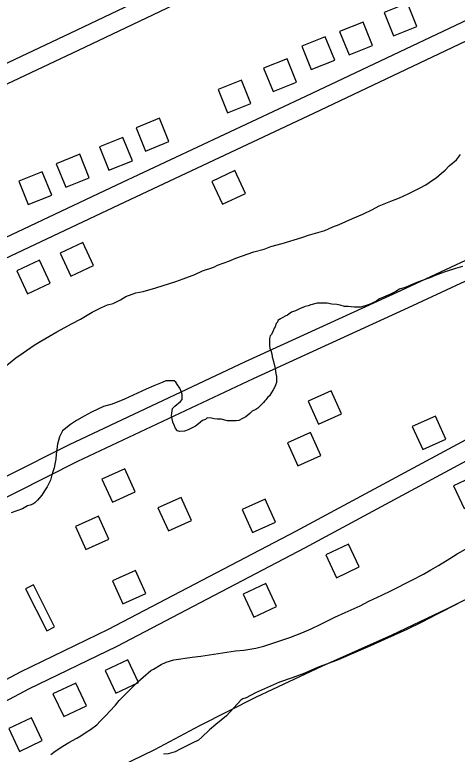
# Model space of a CAD drawing. Extents: x 3567028 to 3605064, y 510945 to 536587.
# Drawn here: x 3571801 to 3572503, y 532157 to 533330 of the extents above; entities that cross this region are included whole.
import ezdxf

# ---------------------------------------------------------------- set-up
doc = ezdxf.new("R2010")
doc.units = 0
for name, color, linetype in [('V-BLDG-OTLN', 7, 'Continuous'), ('V-ROAD-CNTR', 7, 'Continuous'), ('V-SITE-OTLN', 7, 'Continuous'), ('V-SITE-VEGE', 7, 'Continuous')]:
    doc.layers.add(name, color=color, linetype=linetype)

msp = doc.modelspace()

# ---------------------------------------------------------------- linework, layer by layer
at = {"layer": 'V-BLDG-OTLN'}
for points in [[(3572401.6, 533296.6), (3572438.7, 533311.6), (3572423.8, 533348.7), (3572386.7, 533333.7)], [(3572331.2, 533266.5), (3572368.3, 533281.4), (3572353.4, 533318.5), (3572316.3, 533303.6)], [(3572271.3, 533243.2), (3572308.4, 533258.2), (3572293.5, 533295.3), (3572256.4, 533280.3)], [(3572210.7, 533208.2), (3572247.8, 533223.2), (3572232.9, 533260.3), (3572195.8, 533245.3)], [(3572138.6, 533174.3), (3572175.7, 533189.2), (3572160.8, 533226.3), (3572123.7, 533211.4)], [(3572008.4, 533113.8), (3572045.5, 533128.8), (3572030.6, 533165.9), (3571993.5, 533150.9)], [(3571950.6, 533083.5), (3571987.8, 533098.5), (3571972.8, 533135.6), (3571935.7, 533120.6)], [(3571882, 533056.6), (3571919.1, 533071.6), (3571904.2, 533108.7), (3571867.1, 533093.8)], [(3571822.7, 533029), (3571859.8, 533043.9), (3571844.9, 533081), (3571807.8, 533066.1)], [(3572150.1, 533082.8), (3572113.8, 533065.8), (3572130.8, 533029.6), (3572167, 533046.6)], [(3571909.3, 532968.6), (3571873, 532951.6), (3571890, 532915.4), (3571926.2, 532932.4)], [(3571840.6, 532940.6), (3571804.4, 532923.6), (3571821.4, 532887.4), (3571857.6, 532904.4)], [(3572282.9, 532680.4), (3572319.4, 532696.8), (3572302.9, 532733.3), (3572266.5, 532716.8)], [(3572448, 532640.3), (3572484.5, 532656.7), (3572468, 532693.2), (3572431.5, 532676.7)], [(3572249.9, 532614.6), (3572286.4, 532631), (3572269.9, 532667.5), (3572233.5, 532651)], [(3571956, 532556.7), (3571992.4, 532573.2), (3571976, 532609.6), (3571939.5, 532593.1)], [(3572532.8, 532599.7), (3572496.6, 532582.7), (3572513.6, 532546.5), (3572549.8, 532563.5)], [(3572044.8, 532511), (3572081.3, 532527.5), (3572064.8, 532564), (3572028.3, 532547.5)], [(3572178.1, 532508.7), (3572214.5, 532525.2), (3572198, 532561.6), (3572161.6, 532545.2)], [(3571914, 532481.7), (3571950.4, 532498.2), (3571934, 532534.6), (3571897.5, 532518.1)], [(3572330.4, 532490.1), (3572294.2, 532473.1), (3572311.2, 532436.9), (3572347.4, 532453.9)], [(3571972.8, 532395.2), (3572009.2, 532411.7), (3571992.7, 532448.1), (3571956.3, 532431.7)], [(3571852.1, 532352.4), (3571864.5, 532358.8), (3571830.9, 532425.3), (3571818.4, 532419)], [(3572199.3, 532427.6), (3572163.1, 532410.6), (3572180.2, 532374.4), (3572216.4, 532391.4)], [(3571980.6, 532306.6), (3571944.4, 532289.6), (3571961.4, 532253.4), (3571997.6, 532270.4)], [(3571898, 532269.6), (3571861.8, 532252.6), (3571878.8, 532216.4), (3571915, 532233.4)], [(3571827.9, 532214.5), (3571791.7, 532197.5), (3571808.7, 532161.3), (3571844.9, 532178.3)]]:
    msp.add_lwpolyline(points, close=True, dxfattribs=at)
at = {"layer": 'V-ROAD-CNTR'}
for points in [[(3571322.2, 533032.3), (3571331.6, 533037), (3571569.9, 533150.3), (3571889.3, 533301.2), (3572180.5, 533440.3), (3572505.4, 533593.6), (3572750.2, 533710), (3572810.6, 533737), (3572847, 533750.7), (3572884.4, 533753), (3572915.4, 533750.2), (3572952.6, 533741.7), (3572993.5, 533718.6)], [(3571334.9, 533005.1), (3571344.8, 533010), (3571582.8, 533123.2), (3571902.1, 533274.1), (3572193.4, 533413.2), (3572518.3, 533566.5), (3572762.7, 533682.7), (3572822, 533709.3), (3572853.4, 533721), (3572884, 533722.9), (3572910.6, 533720.5), (3572941.6, 533713.4), (3572980, 533691.8)], [(3572980, 533691.8), (3572967.4, 533665.7), (3572949.5, 533609.3), (3572937.1, 533575), (3572925.2, 533539.8), (3572901.6, 533511.8), (3572872.6, 533491.6), (3572832.8, 533473.5), (3572628.1, 533374.3), (3572261.9, 533200.3), (3571962.7, 533060), (3571648, 532911.2), (3571428.6, 532806.2)], [(3572963.7, 533560), (3572951.7, 533524.8), (3572922, 533489.4), (3572887.5, 533465.5), (3572845.6, 533446.3), (3572641.1, 533347.3), (3572274.7, 533173.2), (3571975.5, 533032.8), (3571660.9, 532884.1), (3571441.4, 532779.1)], [(3574041, 533360.8), (3573990.9, 533328.2), (3573925.1, 533298.6), (3573736.7, 533213.3), (3573498.2, 533092), (3573442.4, 533064.9), (3573369.4, 533035.2), (3573157, 532944.2), (3572863.7, 532820.2), (3572762.6, 532774.8), (3572707.5, 532750.9), (3572530, 532663.2), (3572246.4, 532510), (3571949.4, 532354.5), (3571809.6, 532286.9), (3571576.9, 532162.7), (3571098.1, 531911.8)], [(3574047.2, 533329), (3574005.3, 533301.8), (3573937.4, 533271.2), (3573749.7, 533186.2), (3573511.5, 533065.1), (3573454.6, 533037.5), (3573381, 533007.5), (3573168.8, 532916.6), (3572875.7, 532792.7), (3572774.7, 532747.3), (3572720.1, 532723.6), (3572543.8, 532636.5), (3572260.5, 532483.5), (3571962.9, 532327.7), (3571823.2, 532260.2), (3571590.9, 532136.2), (3571101.3, 531879.6)], [(3572792.8, 533067.3), (3572785.8, 533062), (3572675.4, 533014.7), (3572412.5, 532892.2), (3572166.3, 532779.4), (3571887.3, 532647.9), (3571689.4, 532548), (3571562.9, 532486.9), (3571538.9, 532476.4)], [(3572802.5, 533037), (3572800.9, 533035.8), (3572687.6, 532987.3), (3572425.1, 532865), (3572179, 532752.2), (3571900.5, 532621), (3571702.7, 532521.1), (3571575.4, 532459.6), (3571553.8, 532450.1)]]:
    msp.add_lwpolyline(points, dxfattribs=at)
at = {"layer": 'V-SITE-OTLN'}
for p, q in [((3572488.2, 532388.6), (3572651.2, 532469.6)), ((3572399.7, 532346.4), (3572488.2, 532388.6)), ((3572287.8, 532296.3), (3572399.7, 532346.4)), ((3572184.6, 532248), (3572287.8, 532296.3)), ((3572094.5, 532202.3), (3572184.6, 532248)), ((3572023.1, 532164.2), (3572094.5, 532202.3)), ((3571929.5, 532119), (3572023.1, 532164.2))]:
    msp.add_line(p, q, dxfattribs=at)
at = {"layer": 'V-SITE-VEGE'}
for p, q in [((3572490.1, 533090.4), (3572501.4, 533100.1)), ((3572501.4, 533100.1), (3572507.9, 533108.2)), ((3572483.6, 533083.5), (3572490.1, 533090.4)), ((3572469.4, 533071.5), (3572477.7, 533078.9)), ((3572477.7, 533078.9), (3572483.6, 533083.5)), ((3572453, 533060.1), (3572463.6, 533067.5)), ((3572463.6, 533067.5), (3572469.4, 533071.5)), ((3572424.8, 533045.9), (3572443, 533055)), ((3572443, 533055), (3572453, 533060.1)), ((3572397.2, 533034.6), (3572411.3, 533039.7)), ((3572411.3, 533039.7), (3572424.8, 533045.9)), ((3572368.4, 533021.1), (3572379, 533026.8)), ((3572379, 533026.8), (3572397.2, 533034.6)), ((3572353.2, 533013.7), (3572368.4, 533021.1)), ((3572315.6, 532997.4), (3572336.7, 533007)), ((3572336.7, 533007), (3572353.2, 533013.7)), ((3572292.7, 532987.8), (3572305.6, 532993.4)), ((3572305.6, 532993.4), (3572315.6, 532997.4)), ((3572256.4, 532976.7), (3572267, 532980.6)), ((3572267, 532980.6), (3572292.7, 532987.8)), ((3572225.4, 532967.2), (3572256.4, 532976.7)), ((3572180.3, 532953.9), (3572196.7, 532958.3)), ((3572196.7, 532958.3), (3572207.2, 532962.3)), ((3572207.2, 532962.3), (3572225.4, 532967.2)), ((3572151.6, 532943.8), (3572180.3, 532953.9)), ((3572122.8, 532932.6), (3572140.4, 532939.3)), ((3572140.4, 532939.3), (3572151.6, 532943.8)), ((3572086.5, 532918), (3572098.8, 532923.6)), ((3572098.8, 532923.6), (3572117, 532929.8)), ((3572117, 532929.8), (3572122.8, 532932.6)), ((3572485.3, 532922.6), (3572475.9, 532919.8)), ((3572500, 532927.6), (3572485.3, 532922.6)), ((3572511.1, 532930.9), (3572500, 532927.6)), ((3572056.6, 532906.8), (3572068.3, 532911.3)), ((3572068.3, 532911.3), (3572086.5, 532918)), ((3572459.5, 532912.5), (3572447.2, 532908.6)), ((3572467.7, 532916.4), (3572459.5, 532912.5)), ((3572475.9, 532919.8), (3572467.7, 532916.4)), ((3572024.9, 532896.8), (3572056.6, 532906.8)), ((3572427.3, 532900.7), (3572420.2, 532897.3)), ((3572438.4, 532905.2), (3572427.3, 532900.7)), ((3572447.2, 532908.6), (3572438.4, 532905.2)), ((3571977.5, 532882.9), (3571993.4, 532889.1)), ((3571993.4, 532889.1), (3572005, 532891.2)), ((3572005, 532891.2), (3572024.9, 532896.8)), ((3572395.6, 532886), (3572379.7, 532879.2)), ((3572405.6, 532891.1), (3572395.6, 532886)), ((3572411.4, 532894.5), (3572405.6, 532891.1)), ((3572420.2, 532897.3), (3572411.4, 532894.5)), ((3571957, 532872.1), (3571968.7, 532877.8)), ((3571968.7, 532877.8), (3571977.5, 532882.9)), ((3572375, 532876.4), (3572368, 532872.4)), ((3572379.7, 532879.2), (3572375, 532876.4)), ((3571924.1, 532858), (3571938.8, 532865.4)), ((3571938.8, 532865.4), (3571948.2, 532869.9)), ((3571948.2, 532869.9), (3571957, 532872.1)), ((3572252.4, 532863.6), (3572246.5, 532860.2)), ((3572261.8, 532867), (3572252.4, 532863.6)), ((3572266.5, 532868.1), (3572261.8, 532867)), ((3572270.6, 532869.8), (3572266.5, 532868.1)), ((3572280.5, 532872.6), (3572270.6, 532869.8)), ((3572296.3, 532872.3), (3572280.5, 532872.6)), ((3572303.8, 532871), (3572296.3, 532872.3)), ((3572312, 532870.3), (3572303.8, 532871)), ((3572317.2, 532869.1), (3572312, 532870.3)), ((3572324.2, 532867.2), (3572317.2, 532869.1)), ((3572330, 532867.2), (3572324.2, 532867.2)), ((3572339.3, 532865.9), (3572330, 532867.2)), ((3572344, 532866.4), (3572339.3, 532865.9)), ((3572349.8, 532866.3), (3572344, 532866.4)), ((3572363.3, 532870.2), (3572349.8, 532866.3)), ((3572368, 532872.4), (3572363.3, 532870.2)), ((3571905.3, 532847.2), (3571924.1, 532858)), ((3572230.1, 532851.7), (3572226, 532849.5)), ((3572233.6, 532853.4), (3572230.1, 532851.7)), ((3572240.1, 532858), (3572233.6, 532853.4)), ((3572246.5, 532860.2), (3572240.1, 532858)), ((3571868.2, 532826.8), (3571892.4, 532840.4)), ((3571892.4, 532840.4), (3571905.3, 532847.2)), ((3572215.9, 532840.3), (3572214.1, 532835.1)), ((3572217.7, 532842.6), (3572215.9, 532840.3)), ((3572218.3, 532844.9), (3572217.7, 532842.6)), ((3572222.4, 532847.8), (3572218.3, 532844.9)), ((3572226, 532849.5), (3572222.4, 532847.8)), ((3572211.1, 532828.7), (3572208.1, 532822.9)), ((3572212.3, 532832.8), (3572211.1, 532828.7)), ((3572214.1, 532835.1), (3572212.3, 532832.8)), ((3571842.4, 532812), (3571868.2, 532826.8)), ((3572205.1, 532816.5), (3572204.9, 532806.1)), ((3572206.3, 532820.6), (3572205.1, 532816.5)), ((3572208.1, 532822.9), (3572206.3, 532820.6)), ((3571814.7, 532793.8), (3571831.8, 532805.8)), ((3571831.8, 532805.8), (3571842.4, 532812)), ((3572204.9, 532806.1), (3572205.4, 532800.8)), ((3571802.9, 532785.8), (3571814.7, 532793.8)), ((3572205.4, 532800.8), (3572207.1, 532797.3)), ((3572207.1, 532797.3), (3572208.8, 532792)), ((3571776.4, 532764.6), (3571802.9, 532785.8)), ((3572208.8, 532792), (3572209.3, 532787.3)), ((3572209.3, 532787.3), (3572211, 532782.1)), ((3572211, 532782.1), (3572214.3, 532768.6)), ((3572214.3, 532768.6), (3572215.3, 532761)), ((3572215.3, 532761), (3572216.4, 532756.3)), ((3572035, 532746.8), (3572021.5, 532741.1)), ((3572040.8, 532749), (3572035, 532746.8)), ((3572047.2, 532749.5), (3572040.8, 532749)), ((3572053.7, 532749.4), (3572047.2, 532749.5)), ((3572056.5, 532747), (3572053.7, 532749.4)), ((3572059.4, 532742.9), (3572056.5, 532747)), ((3572216.3, 532746.4), (3572214.5, 532742.4)), ((3572216.4, 532756.3), (3572216.3, 532746.4)), ((3572009.7, 532736.1), (3571989.2, 532726.5)), ((3572021.5, 532741.1), (3572009.7, 532736.1)), ((3572062.8, 532737.6), (3572059.4, 532742.9)), ((3572065.6, 532731.2), (3572062.8, 532737.6)), ((3572210.9, 532734.8), (3572208.5, 532730.8)), ((3572213.8, 532739.5), (3572210.9, 532734.8)), ((3572214.5, 532742.4), (3572213.8, 532739.5)), ((3571989.2, 532726.5), (3571975.1, 532720.3)), ((3572066.7, 532727.6), (3572065.6, 532731.2)), ((3572066.6, 532719.5), (3572066.7, 532727.6)), ((3572202.5, 532723.3), (3572199.5, 532719.3)), ((3572204.9, 532725.6), (3572202.5, 532723.3)), ((3572208.5, 532730.8), (3572204.9, 532725.6)), ((3571955.7, 532712.4), (3571941.7, 532708.5)), ((3571975.1, 532720.3), (3571955.7, 532712.4)), ((3572054.8, 532709.2), (3572064.2, 532716.6)), ((3572064.2, 532716.6), (3572066.6, 532719.5)), ((3572195.4, 532714.7), (3572186.5, 532706)), ((3572197.8, 532717.5), (3572195.4, 532714.7)), ((3572199.5, 532719.3), (3572197.8, 532717.5)), ((3571922.9, 532699.5), (3571911.2, 532693.2)), ((3571941.7, 532708.5), (3571922.9, 532699.5)), ((3572050, 532698.2), (3572051.3, 532705.1)), ((3572051.3, 532705.1), (3572054.8, 532709.2)), ((3572177.7, 532700.9), (3572174.1, 532697.5)), ((3572183.6, 532703.8), (3572177.7, 532700.9)), ((3572186.5, 532706), (3572183.6, 532703.8)), ((3571911.2, 532693.2), (3571899.4, 532686.4)), ((3572049.9, 532693.5), (3572050, 532698.2)), ((3572052.1, 532683.6), (3572049.9, 532693.5)), ((3572103.5, 532688), (3572098.8, 532686.4)), ((3572106.4, 532690.3), (3572103.5, 532688)), ((3572113.4, 532690.2), (3572106.4, 532690.3)), ((3572117.5, 532689), (3572113.4, 532690.2)), ((3572122.1, 532688.3), (3572117.5, 532689)), ((3572128.5, 532688.3), (3572122.1, 532688.3)), ((3572138.4, 532685.8), (3572128.5, 532688.3)), ((3572162.4, 532689.5), (3572156.5, 532686.1)), ((3572167.7, 532692.3), (3572162.4, 532689.5)), ((3572174.1, 532697.5), (3572167.7, 532692.3)), ((3571889.4, 532680.1), (3571877, 532669.8)), ((3571899.4, 532686.4), (3571889.4, 532680.1)), ((3572054.3, 532677.7), (3572052.1, 532683.6)), ((3572056, 532673.6), (3572054.3, 532677.7)), ((3572087.6, 532677.2), (3572076.4, 532671.5)), ((3572092.3, 532681.2), (3572087.6, 532677.2)), ((3572098.8, 532686.4), (3572092.3, 532681.2)), ((3572152.4, 532685.6), (3572138.4, 532685.8)), ((3572156.5, 532686.1), (3572152.4, 532685.6)), ((3571877, 532669.8), (3571872.2, 532660.6)), ((3572059.5, 532670), (3572056, 532673.6)), ((3572062.4, 532668.8), (3572059.5, 532670)), ((3572070.5, 532669.3), (3572062.4, 532668.8)), ((3572076.4, 532671.5), (3572070.5, 532669.3)), ((3571872.2, 532660.6), (3571869.1, 532649)), ((3571869.1, 532649), (3571867.1, 532632.7)), ((3571867.1, 532632.7), (3571866.4, 532625.1)), ((3571864.6, 532617), (3571863.9, 532611.1)), ((3571866.4, 532625.1), (3571864.6, 532617)), ((3571863.9, 532611.1), (3571860.2, 532600.1)), ((3571860.2, 532600.1), (3571857.8, 532591.4)), ((3571852.4, 532581), (3571848.2, 532574.7)), ((3571857.8, 532591.4), (3571852.4, 532581)), ((3571848.2, 532574.7), (3571844, 532567.7)), ((3571837.5, 532559.7), (3571833.3, 532555.6)), ((3571844, 532567.7), (3571837.5, 532559.7)), ((3571813.4, 532546), (3571795.8, 532539.9)), ((3571821.6, 532551.1), (3571813.4, 532546)), ((3571825.7, 532551.7), (3571821.6, 532551.1)), ((3571829.8, 532553.4), (3571825.7, 532551.7)), ((3571833.3, 532555.6), (3571829.8, 532553.4)), ((3572502.6, 532474.6), (3572520.8, 532484.8)), ((3572473.1, 532456.4), (3572490.8, 532467.2)), ((3572490.8, 532467.2), (3572502.6, 532474.6)), ((3572460.8, 532449.5), (3572473.1, 532456.4)), ((3572430.8, 532433.1), (3572449, 532442.7)), ((3572449, 532442.7), (3572460.8, 532449.5)), ((3572398.5, 532416.7), (3572430.8, 532433.1)), ((3572383.2, 532409.3), (3572398.5, 532416.7)), ((3572362.7, 532399.7), (3572383.2, 532409.3)), ((3572348.6, 532392.3), (3572362.7, 532399.7)), ((3572503.1, 532395.3), (3572470.8, 532378.9)), ((3572308.7, 532374.3), (3572325.1, 532381.6)), ((3572325.1, 532381.6), (3572348.6, 532392.3)), ((3572286.4, 532362.9), (3572308.7, 532374.3)), ((3572470.8, 532378.9), (3572445.6, 532365.8)), ((3572271.1, 532355.6), (3572286.4, 532362.9)), ((3572445.6, 532365.8), (3572422.7, 532354.5)), ((3572237.1, 532342.1), (3572256.4, 532349.4)), ((3572256.4, 532349.4), (3572271.1, 532355.6)), ((3572422.7, 532354.5), (3572387.4, 532338.7)), ((3572196.1, 532328.1), (3572218.3, 532335.4)), ((3572218.3, 532335.4), (3572237.1, 532342.1)), ((3572387.4, 532338.7), (3572365.1, 532328.5)), ((3572164.5, 532321.6), (3572183.2, 532324.8)), ((3572183.2, 532324.8), (3572196.1, 532328.1)), ((3572365.1, 532328.5), (3572334.6, 532315.6)), ((3572082.7, 532310.6), (3572096.1, 532312.1)), ((3572096.1, 532312.1), (3572151.1, 532320.6)), ((3572151.1, 532320.6), (3572164.5, 532321.6)), ((3572334.6, 532315.6), (3572314.1, 532306.6)), ((3572033.6, 532299.1), (3572041.2, 532303)), ((3572041.2, 532303), (3572053.5, 532306.3)), ((3572053.5, 532306.3), (3572082.7, 532310.6)), ((3572314.1, 532306.6), (3572281.3, 532294.2)), ((3572004.7, 532279.1), (3572017.1, 532289.4)), ((3572017.1, 532289.4), (3572021.2, 532291.7)), ((3572021.2, 532291.7), (3572033.6, 532299.1)), ((3572281.3, 532294.2), (3572261.3, 532285.2)), ((3571996.4, 532271.6), (3572004.7, 532279.1)), ((3572240.8, 532277.9), (3572220.9, 532271.2)), ((3572261.3, 532285.2), (3572240.8, 532277.9)), ((3571984, 532259.6), (3571996.4, 532271.6)), ((3572220.9, 532271.2), (3572182.7, 532254.3)), ((3571966.8, 532241.8), (3571984, 532259.6)), ((3572182.7, 532254.3), (3572168, 532246.3)), ((3571960.9, 532234.8), (3571966.8, 532241.8)), ((3572159.8, 532242.4), (3572136.7, 532217.7)), ((3572162.8, 532244.7), (3572159.8, 532242.4)), ((3572168, 532246.3), (3572162.8, 532244.7)), ((3571952, 532225.1), (3571960.9, 532234.8)), ((3571936.6, 532209), (3571946.1, 532218.7)), ((3571946.1, 532218.7), (3571952, 532225.1)), ((3572136.7, 532217.7), (3572120.2, 532203.9)), ((3571931.3, 532203.2), (3571936.6, 532209)), ((3571914.2, 532191.8), (3571921.3, 532195.8)), ((3571921.3, 532195.8), (3571931.3, 532203.2)), ((3572110.1, 532195.3), (3572097.7, 532183.8)), ((3572120.2, 532203.9), (3572110.1, 532195.3)), ((3571887.1, 532175.3), (3571899.5, 532182.1)), ((3571899.5, 532182.1), (3571906, 532186.1)), ((3571906, 532186.1), (3571914.2, 532191.8)), ((3572097.7, 532183.8), (3572092.4, 532179.3)), ((3571877.7, 532169.6), (3571887.1, 532175.3)), ((3572074.2, 532170.2), (3572062.5, 532164)), ((3572082.4, 532174.2), (3572074.2, 532170.2)), ((3572092.4, 532179.3), (3572082.4, 532174.2)), ((3571858.3, 532156.5), (3571865.4, 532161.6)), ((3571865.4, 532161.6), (3571877.7, 532169.6)), ((3572055.4, 532160.6), (3572044.3, 532157.2)), ((3572062.5, 532164), (3572055.4, 532160.6)), ((3572044.3, 532157.2), (3572037.3, 532156.8))]:
    msp.add_line(p, q, dxfattribs=at)

doc.saveas('drawing.dxf')
